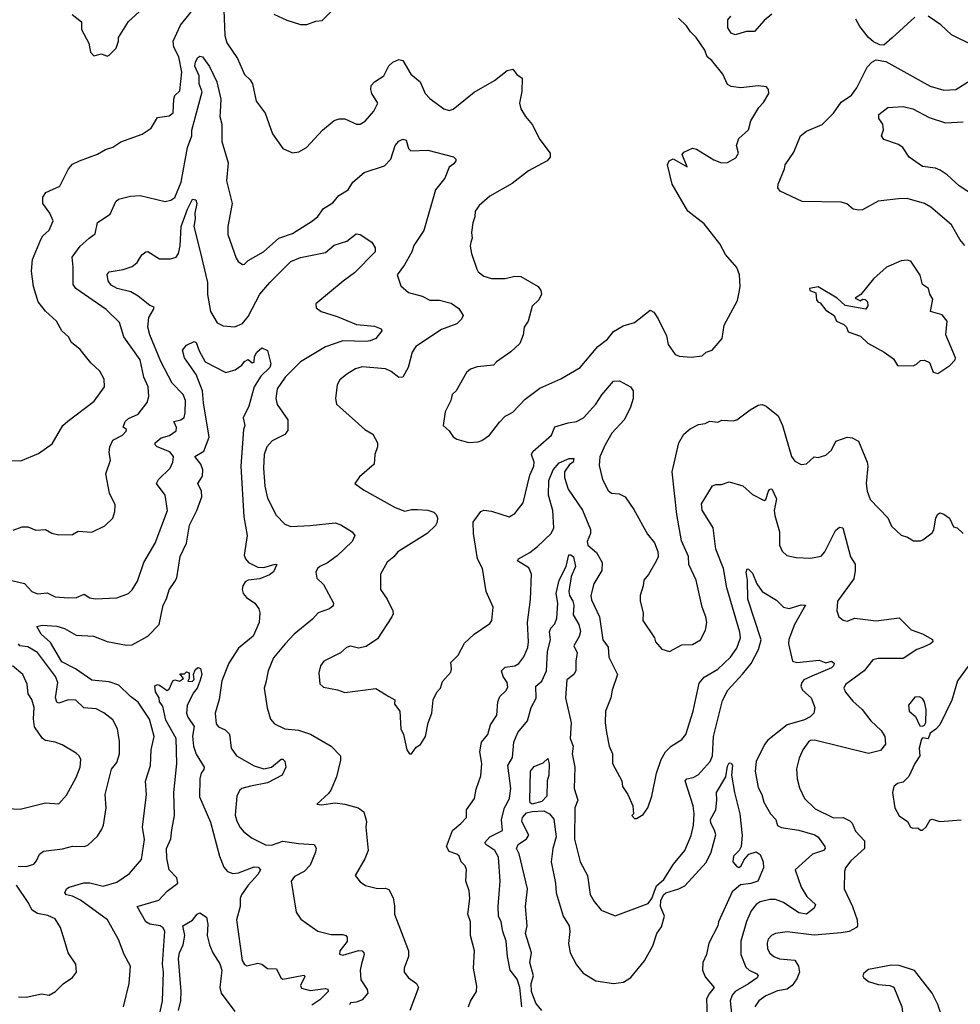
# Model space of a CAD drawing. Extents: x 1268547 to 1425625, y 515768 to 616754.
# Tile 426 of 507: x 1368662 to 1373531, y 599128 to 604226. Entities that reach past the tile are written whole.
import ezdxf

# ---------------------------------------------------------------- set-up
doc = ezdxf.new("R2010")
doc.units = 0

msp = doc.modelspace()

# ---------------------------------------------------------------- linework, layer by layer
at = {"layer": '0CON10XD'}
for points in [[(1368530, 601945), (1368667.3, 601942.7), (1368759.7, 601980.3), (1368829.7, 602030.3), (1368885.8, 602125), (1368912.1, 602147.9), (1369048.3, 602251.7), (1369100.6, 602325), (1369100, 602365), (1369076.4, 602406.4), (1369029.8, 602449.8), (1368975, 602518), (1368930, 602555), (1368914, 602585), (1368880, 602615), (1368852.9, 602665), (1368795, 602716.7), (1368758, 602765), (1368734, 602845), (1368723.1, 602925), (1368728.9, 602985), (1368770.9, 603089.1), (1368782, 603108), (1368815, 603136.2), (1368835.8, 603185), (1368817.8, 603225), (1368781.4, 603275), (1368782.1, 603307.9), (1368798.1, 603331.9), (1368870, 603365), (1368914, 603455), (1368935, 603478.8), (1368972.5, 603495), (1369065, 603529.4), (1369106.2, 603553.8), (1369145, 603566.9), (1369185, 603594.5), (1369296.4, 603633.6), (1369342.5, 603665), (1369375, 603719.2), (1369435, 603728), (1369456.1, 603743.9), (1369459.2, 603815), (1369465, 603833.3), (1369491.7, 603858.3), (1369500.8, 603955), (1369485.8, 604035), (1369460.8, 604085), (1369456.2, 604115), (1369495, 604197.5), (1369574.1, 604295.9)], [(1368933.6, 604253.6), (1368982.5, 604215), (1368982.5, 604175), (1369020, 604105), (1369028.3, 604058.3), (1369045, 604040), (1369085, 604050), (1369115, 604037.5), (1369125, 604042.5), (1369160.7, 604079.3), (1369173.3, 604115), (1369173.8, 604135), (1369225, 604216.7), (1369335, 604316.7)], [(1369718.8, 604275), (1369724.1, 604144.1), (1369735, 604107.5), (1369790, 604025), (1369825, 603943.3), (1369855.6, 603915.6), (1369867.5, 603895), (1369885.6, 603805), (1369933, 603743), (1369970, 603635), (1370025, 603560), (1370075, 603536.7), (1370107.7, 603542.3), (1370146.7, 603565), (1370230, 603655), (1370290, 603705), (1370315, 603712.9), (1370345, 603712.9), (1370405, 603686), (1370425, 603686.2), (1370449.7, 603700.3), (1370495, 603753.3), (1370516.1, 603793.9), (1370484.5, 603844.5), (1370479.2, 603865), (1370482, 603885), (1370498.8, 603905), (1370546.9, 603935), (1370573.2, 603986.8), (1370593.3, 604006.7), (1370625, 604020.9), (1370645, 604015.6), (1370687.3, 603945), (1370735, 603904.3), (1370761.4, 603845), (1370785, 603819.2), (1370857.5, 603765), (1370885, 603756.7), (1370905, 603763.8), (1371015, 603851.9), (1371119.1, 603910.9), (1371185, 603963.3), (1371215, 603970), (1371235, 603942.5), (1371263.8, 603923.8), (1371260.9, 603855), (1371249.2, 603795), (1371256.2, 603765), (1371280, 603725), (1371314.6, 603684.6), (1371355, 603606.2), (1371408, 603535), (1371408, 603515), (1371392.5, 603495), (1371295, 603443.5), (1371211.6, 603378.4), (1371095, 603312.9), (1371040, 603265), (1371020, 603235), (1371018.6, 603205), (1371006.9, 603175), (1371001.1, 603125), (1371004.4, 603095), (1370998.1, 603075), (1370994.5, 603054.5), (1371000.6, 603015), (1371027.8, 602935), (1371035, 602921.4), (1371065, 602898.1), (1371105, 602885.6), (1371175, 602886.5), (1371225, 602898.5), (1371256.2, 602896.2), (1371345.6, 602845.6), (1371360, 602825), (1371363.8, 602805), (1371348.8, 602775), (1371315, 602742.5), (1371293.8, 602665), (1371274, 602635), (1371268.8, 602595), (1371250.9, 602549.1), (1371205, 602507.1), (1371130, 602455), (1371115, 602436.7), (1371030.3, 602429.7), (1370995, 602416), (1370975, 602400), (1370921.2, 602305), (1370901.2, 602285), (1370893.3, 602255), (1370863.8, 602195), (1370853.3, 602125), (1370885, 602096.7), (1370905.8, 602065.8), (1370924.1, 602054.1), (1370985, 602036.2), (1371035, 602041.2), (1371055, 602048), (1371094.2, 602075), (1371145, 602142), (1371175, 602173.3), (1371191.7, 602181.7), (1371215, 602193.3), (1371278.3, 602261.7), (1371355, 602318.1), (1371462.4, 602367.6), (1371562.5, 602425), (1371655, 602534), (1371705, 602572), (1371735, 602612.5), (1371785, 602642), (1371845, 602658.8), (1371925, 602722), (1371945, 602711.2), (1371967.4, 602677.4), (1372009.7, 602589.7), (1372019.2, 602545), (1372055, 602493.3), (1372075, 602483.8), (1372138.3, 602478.3), (1372194, 602486), (1372215, 602504), (1372246.7, 602515), (1372298.8, 602575), (1372307.8, 602645), (1372377.2, 602772.8), (1372386.7, 602815), (1372391.4, 602845), (1372387.1, 602905), (1372373.3, 602943.3), (1372315, 603010), (1372285.8, 603065.8), (1372205, 603170), (1372120.8, 603235), (1372038.8, 603375), (1372015.7, 603475), (1372024.4, 603495), (1372045, 603506.7), (1372117.5, 603465), (1372091.4, 603528.6), (1372100.3, 603539.7), (1372145, 603561.2), (1372165, 603555.7), (1372255, 603500), (1372294.5, 603485.5), (1372325, 603486.5), (1372369.6, 603510.4), (1372382.5, 603535), (1372371.9, 603575), (1372385, 603612), (1372434.1, 603655.9), (1372447.2, 603702.8), (1372487.7, 603772.3), (1372512.3, 603797.7), (1372540, 603845), (1372537.5, 603865), (1372528.3, 603878.3), (1372485, 603883.8), (1372395, 603873.8), (1372345, 603880.8), (1372325, 603891.2), (1372301.2, 603945), (1372245.4, 604015.4), (1372220, 604035), (1372208.3, 604068.3), (1372163.6, 604133.6), (1372133.6, 604163.6), (1372113.8, 604195), (1372072, 604235)], [(1369977.5, 604255), (1370044.2, 604224.2), (1370115, 604200.8), (1370147.7, 604202.3), (1370195, 604219.2), (1370228.1, 604221.9), (1370281.2, 604275)], [(1372555, 604255.5), (1372515, 604222.9), (1372465, 604165.6), (1372425, 604164.6), (1372365, 604147.5), (1372345, 604156.2), (1372327.1, 604185), (1372328.1, 604225), (1372342.5, 604245)], [(1373295, 604240), (1373178.2, 604131.8), (1373135, 604093.8), (1373115, 604096), (1373082.4, 604112.4), (1373055, 604134.2), (1373011.3, 604191.3), (1372989.8, 604229.8)], [(1373594.5, 604094.5), (1373485, 604148.6), (1373429.8, 604199.8), (1373365, 604244.4)], [(1368627.6, 601582.4), (1368675, 601600.9), (1368705, 601600), (1368745, 601582.9), (1368795, 601585.7), (1368827.8, 601567.8), (1368865, 601558.6), (1368935, 601560), (1368965, 601578), (1369035, 601572), (1369103.3, 601605), (1369143.8, 601645), (1369155, 601680), (1369156, 601715), (1369127.5, 601775), (1369108, 601875), (1369132, 601945), (1369124.4, 601985), (1369129.1, 602015), (1369145, 602048.6), (1369195, 602074.4), (1369214, 602095), (1369215.8, 602105), (1369197.1, 602117.1), (1369207.4, 602145), (1369225, 602161.4), (1369275, 602183.1), (1369321.4, 602245), (1369330, 602275), (1369326.4, 602325), (1369304.5, 602375), (1369286.5, 602465), (1369201.5, 602585), (1369178.3, 602658.3), (1369110.5, 602725), (1368953.1, 602835), (1368938.2, 602855), (1368939.3, 602945), (1368932.9, 602997.1), (1368975, 603054.4), (1369021.4, 603095), (1369053, 603117), (1369065, 603176), (1369131.1, 603218.9), (1369160, 603285), (1369173.3, 603296.7), (1369235, 603312.1), (1369285, 603316.9), (1369415, 603284.3), (1369445, 603291.4), (1369465.5, 603305), (1369498.1, 603385), (1369530.9, 603565), (1369552.9, 603625), (1369553.5, 603655), (1369606.3, 603853.7), (1369590.9, 603895), (1369590.9, 603935), (1369569.5, 603985), (1369572, 604008), (1369585, 604030), (1369595, 604037.5), (1369608.8, 604035), (1369645, 603984), (1369683.1, 603905), (1369703.8, 603815), (1369700.2, 603750.2), (1369697.5, 603725), (1369708.9, 603685), (1369708.2, 603595), (1369741.1, 603485), (1369732.1, 603392.1), (1369761.4, 603275), (1369739.2, 603155), (1369740, 603115), (1369782.3, 602992.3), (1369793.3, 602975), (1369815, 602958.8), (1369825, 602960), (1369845, 602978.8), (1369924, 603025), (1370004.2, 603095), (1370075, 603118.5), (1370177.1, 603185), (1370205, 603206.9), (1370235, 603249.4), (1370282.4, 603277.6), (1370313.7, 603316.3), (1370362.5, 603345), (1370385.8, 603385), (1370445, 603435.5), (1370549.7, 603470.3), (1370582.7, 603505), (1370605, 603575.8), (1370625, 603597.5), (1370645, 603607.5), (1370662.5, 603602.5), (1370675, 603560), (1370686.8, 603546.8), (1370775, 603550), (1370907, 603517), (1370920, 603505), (1370920, 603495), (1370909.3, 603480.7), (1370885, 603462.5), (1370861.9, 603405), (1370813.8, 603345), (1370754.4, 603135), (1370702.6, 603057.4), (1370692, 603025), (1370653.2, 602956.8), (1370616, 602905), (1370635, 602847.5), (1370675, 602813.8), (1370745, 602794.4), (1370785, 602774.7), (1370835, 602773.3), (1370895, 602758.5), (1370935, 602730.8), (1370956.9, 602695), (1370948.5, 602675), (1370925, 602651.8), (1370845, 602622.3), (1370711.9, 602535), (1370693.1, 602505), (1370672.9, 602425), (1370645, 602376.2), (1370625, 602374), (1370585.4, 602405.4), (1370555, 602417.9), (1370435, 602428.1), (1370400.9, 602419.1), (1370355, 602391.2), (1370318.8, 602361.2), (1370306.2, 602335), (1370297.5, 602265), (1370302.5, 602235), (1370449.2, 602105), (1370490.7, 602080.7), (1370514.3, 602035), (1370514.3, 602015), (1370500, 601975), (1370497.5, 601925), (1370420.2, 601859.8), (1370396.7, 601825), (1370441.7, 601791.7), (1370605, 601700), (1370655, 601681.4), (1370689.8, 601690.2), (1370720.6, 601689.4), (1370775, 601686.7), (1370805, 601675.7), (1370817.5, 601665), (1370825, 601647.5), (1370823.3, 601625), (1370815, 601607.5), (1370770.8, 601565), (1370618.8, 601471.2), (1370598.8, 601445), (1370565, 601416.7), (1370529.2, 601355), (1370530, 601275), (1370563.8, 601225), (1370593.8, 601165), (1370595, 601150), (1370588, 601135), (1370515, 601021.2), (1370455, 600980), (1370415, 600971.4), (1370375, 600983.1), (1370354.5, 600975.5), (1370322.3, 600947.7), (1370236.7, 600905), (1370219.7, 600880.3), (1370210, 600845), (1370215, 600787.5), (1370235, 600770), (1370306.5, 600756.5), (1370345, 600742.9), (1370505, 600762.5), (1370572, 600722), (1370603.8, 600705), (1370602.3, 600682.3), (1370629.2, 600645), (1370634.3, 600554.3), (1370648, 600525), (1370666.4, 600446.4), (1370680, 600425), (1370690, 600425), (1370715, 600460), (1370736.4, 600473.6), (1370763.3, 600515), (1370776, 600585), (1370796, 600635), (1370802, 600705), (1370821.2, 600745), (1370840, 600765), (1370850.3, 600799.7), (1370893, 600847), (1370897.5, 600865), (1370892.9, 600897.1), (1370932, 600935), (1370965, 600998.8), (1371015, 601044), (1371095, 601100), (1371106, 601115), (1371112.5, 601185), (1371077.3, 601265), (1371056.9, 601385), (1371031.1, 601435), (1371011.5, 601565), (1371010, 601625), (1371049.5, 601680.5), (1371065, 601687.5), (1371105, 601681.9), (1371195, 601652.9), (1371225, 601669.2), (1371267.8, 601725), (1371302.5, 601867.5), (1371323.5, 601915), (1371324.5, 601935), (1371312.1, 601975), (1371318.7, 601991.3), (1371415, 602074.5), (1371432.3, 602117.7), (1371500.9, 602139.1), (1371545, 602146), (1371581.1, 602165), (1371643.6, 602235), (1371675, 602284.4), (1371735, 602354.3), (1371766.4, 602356.4), (1371823.8, 602325), (1371836.9, 602305), (1371837.3, 602265), (1371822.2, 602215), (1371791.5, 602155), (1371727.5, 602085), (1371691.8, 602025), (1371665, 601962.5), (1371661.7, 601918.3), (1371679.2, 601845), (1371707.7, 601787.7), (1371725, 601774), (1371765, 601771.4), (1371795.8, 601755), (1371840.2, 601690.2), (1371912.1, 601562.1), (1371947.8, 601517.8), (1371965, 601472.5), (1371967.1, 601445), (1371956.8, 601423.2), (1371916.6, 601353.4), (1371892, 601325), (1371890, 601295), (1371874, 601245), (1371874, 601215), (1371888.6, 601155), (1371888, 601115), (1371948, 601025), (1371953.8, 601005), (1371986.1, 600966.1), (1372025.9, 600954.1), (1372090.3, 600989.7), (1372145, 600990.6), (1372185.8, 601015), (1372212.5, 601065), (1372219.2, 601105), (1372214.2, 601134.2), (1372194, 601185), (1372164.3, 601325), (1372126, 601405), (1372123.6, 601446.4), (1372087.9, 601527.9), (1372063.9, 601665), (1372039.2, 601885), (1372074.2, 602035.8), (1372100.3, 602079.7), (1372132.3, 602107.7), (1372175, 602130), (1372210, 602135), (1372235, 602146.7), (1372275, 602142.5), (1372297, 602153), (1372355, 602148.8), (1372375, 602153.8), (1372443, 602207), (1372485, 602230), (1372505, 602233.3), (1372525.8, 602225.8), (1372588.8, 602175), (1372610.8, 602125), (1372657.1, 601965), (1372675, 601940.8), (1372706.4, 601923.6), (1372735, 601926.7), (1372775, 601962.5), (1372795, 601960), (1372835, 601971.2), (1372865, 601997.5), (1372886.1, 602043.9), (1372945, 602064.5), (1372972, 602062), (1373003.4, 602043.4), (1373049.5, 601935), (1373052.7, 601915), (1373043.6, 601825), (1373048.9, 601785), (1373065, 601742.5), (1373155, 601646.7), (1373175, 601603.8), (1373225, 601556.7), (1373257, 601547), (1373288.3, 601528.3), (1373325, 601527.5), (1373337, 601533), (1373385, 601570), (1373393.3, 601585), (1373404.2, 601645.8), (1373413.3, 601665), (1373425, 601672.5), (1373445, 601666.7), (1373475, 601646), (1373495, 601600), (1373515, 601596), (1373545, 601566.2)], [(1373555, 603057.5), (1373529.1, 603089.1), (1373486, 603165), (1373378, 603255), (1373345, 603274), (1373255, 603301.2), (1373210.5, 603299.5), (1373105, 603286.2), (1373025, 603242), (1373005, 603240), (1372976.1, 603246.1), (1372942.7, 603272.7), (1372915, 603281.4), (1372712.5, 603285), (1372598.7, 603338.7), (1372586, 603355), (1372587.5, 603375), (1372621.2, 603455), (1372624.2, 603475), (1372668.9, 603541.1), (1372703.6, 603625), (1372735, 603649.1), (1372815.9, 603684.1), (1372875, 603742), (1372915, 603800), (1372967.1, 603835), (1372996.1, 603873.9), (1373049.3, 603980.7), (1373073, 604007), (1373095, 604018), (1373145, 604010), (1373375, 603881.9), (1373445, 603860.8), (1373507.5, 603865), (1373615, 603932)], [(1373604, 603314), (1373525.3, 603365.3), (1373462.9, 603422.9), (1373426.7, 603446.7), (1373402.9, 603457.1), (1373335, 603467.1), (1373266.2, 603515), (1373233.9, 603563.9), (1373210.7, 603580.7), (1373135, 603606.7), (1373123.8, 603625), (1373133.6, 603656.4), (1373130, 603685), (1373108.8, 603715), (1373108.8, 603735), (1373155, 603771.1), (1373235, 603777.8), (1373285, 603764.1), (1373370.5, 603720.5), (1373455, 603692.5), (1373545, 603698)], [(1368495, 601352.5), (1368687.1, 601307.1), (1368725.5, 601265.5), (1368753.6, 601253.6), (1368805, 601258.9), (1368845, 601238.1), (1368915, 601232.5), (1368956.4, 601233.6), (1368995, 601252), (1369025, 601232), (1369052.3, 601227.7), (1369165, 601231.9), (1369224.5, 601255.5), (1369245, 601274), (1369271.1, 601318.9), (1369305, 601416.2), (1369363.3, 601515), (1369427.5, 601685), (1369415.6, 601765), (1369369.4, 601825), (1369380.6, 601845), (1369441.5, 601905), (1369454.5, 601935), (1369457.7, 601965), (1369439, 601989), (1369374.5, 602015), (1369363.8, 602025), (1369363.9, 602035), (1369395, 602061.2), (1369436.9, 602073.1), (1369471.8, 602098.2), (1369474.6, 602115), (1369460, 602145), (1369495.7, 602154.3), (1369512.7, 602167.3), (1369518.7, 602191.3), (1369519.7, 602255), (1369507.5, 602285), (1369450.8, 602345), (1369393.4, 602456.6), (1369335.4, 602595), (1369326.2, 602635), (1369330.4, 602685), (1369355.5, 602725), (1369357.3, 602737.3), (1369335, 602746), (1369275, 602795.6), (1369238, 602818), (1369166.7, 602835), (1369135, 602851.9), (1369120.6, 602875), (1369115, 602907.5), (1369125, 602920.8), (1369197.6, 602932.4), (1369245, 602948.6), (1369270.2, 602969.8), (1369295, 603009.2), (1369315, 603024.3), (1369325, 603025.7), (1369385, 602987.3), (1369442.2, 602987.8), (1369472.4, 602997.6), (1369483.3, 603015), (1369493.1, 603055), (1369497.4, 603155), (1369530.2, 603245), (1369556.6, 603296.6), (1369573.1, 603293.1), (1369578.7, 603275), (1369568.2, 603225), (1369570.3, 603195), (1369563.4, 603155), (1369595, 603033.3), (1369634.7, 602865), (1369634.2, 602804.2), (1369649.5, 602715), (1369685, 602656), (1369715, 602640.6), (1369775, 602635.5), (1369815, 602653.5), (1369845, 602690), (1369905, 602804.4), (1369956.4, 602865), (1370065, 602973.8), (1370115.6, 602995.6), (1370245, 603021.4), (1370290.3, 603059.7), (1370355, 603079.2), (1370403.2, 603116.8), (1370425, 603114), (1370484.6, 603075), (1370502.7, 603045), (1370502.2, 603025), (1370395, 602916.2), (1370336.8, 602873.2), (1370194.2, 602755), (1370196.2, 602735), (1370222.5, 602715), (1370305, 602690.3), (1370405, 602648.2), (1370499.1, 602639.1), (1370533.3, 602625), (1370536, 602615), (1370505, 602575.6), (1370475.9, 602564.1), (1370455, 602560), (1370335, 602563.8), (1370245, 602531.9), (1370115.7, 602454.3), (1370036.2, 602375), (1369994.5, 602315), (1369987.5, 602265), (1369995, 602233.3), (1370050, 602155), (1370050.5, 602099.5), (1370035, 602078.9), (1369969.4, 602045), (1369942.2, 602015), (1369927.9, 601975), (1369924.6, 601904.6), (1369931.2, 601811.2), (1369945, 601748.8), (1369990.2, 601660.2), (1370035, 601614.2), (1370065, 601602.9), (1370165, 601606.4), (1370295, 601621.5), (1370325, 601610.6), (1370383.3, 601575), (1370396, 601555), (1370382.2, 601525), (1370305, 601450), (1370255, 601413.8), (1370215.8, 601395), (1370204.3, 601385), (1370195.8, 601365), (1370200, 601335), (1370235, 601301.2), (1370286.9, 601205), (1370285, 601191.2), (1370265, 601175.5), (1370206.9, 601155), (1370177.7, 601122.3), (1370083.3, 601045), (1370036.7, 600995), (1369975, 600922), (1369948.2, 600855), (1369935.6, 600795)], [(1373415, 602394.4), (1373477.1, 602435), (1373503.8, 602465), (1373506, 602475), (1373456, 602595), (1373462.3, 602665), (1373437.4, 602697.4), (1373376.2, 602716.2), (1373388.6, 602778.6), (1373372.5, 602805), (1373366, 602835), (1373336, 602856), (1373322.7, 602902.7), (1373275, 602976.2), (1373255, 602982), (1373225, 602977.1), (1373148, 602945), (1373082, 602885), (1373016.7, 602803.3), (1372987.5, 602785), (1373015, 602770), (1373025, 602780), (1373038.3, 602778.3), (1373050, 602765), (1373052.5, 602745), (1373041.7, 602728.3), (1372935, 602746.7), (1372894.1, 602784.1), (1372795, 602842.5), (1372750, 602835), (1372752.5, 602825), (1372782.5, 602812.5), (1372786, 602775), (1372793.8, 602765), (1372805, 602760), (1372835, 602722), (1372877.5, 602695), (1372890.8, 602665), (1372928.5, 602648.5), (1372941.2, 602635), (1372950.9, 602610.9), (1373015, 602587.5), (1373051.7, 602551.7), (1373137.5, 602505), (1373185, 602470), (1373206.4, 602436.4), (1373286.4, 602433.6), (1373305, 602442.5), (1373325, 602462.5), (1373345, 602463.3), (1373370.7, 602450.7), (1373390.5, 602400.5), (1373415, 602394.4)], [(1369200, 599115), (1369229.6, 599235), (1369235.5, 599325), (1369203.4, 599385), (1369173, 599463), (1369116.1, 599566.1), (1368977.2, 599667.2), (1368935, 599687.8), (1368904, 599694), (1368895.8, 599705), (1368904.2, 599725), (1368918.8, 599735), (1368993.4, 599756.6), (1369025, 599757.3), (1369095, 599739.3), (1369165, 599759.5), (1369230.8, 599805), (1369292.4, 599877.6), (1369308, 599982), (1369297.9, 600045), (1369318.9, 600215), (1369313.6, 600283.6), (1369339.1, 600365), (1369342.1, 600445), (1369357.9, 600515), (1369333.6, 600603.6), (1369275, 600692.3), (1369235, 600721.2), (1369175, 600779.7), (1369125, 600797.5), (1369035, 600806.8), (1368951.1, 600865), (1368880.5, 600900.5), (1368821.5, 601001.5), (1368772.9, 601045), (1368750, 601085), (1368778, 601092), (1368855, 601085.3), (1368893.5, 601073.5), (1368955, 601039.6), (1369043.4, 601033.4), (1369115, 601007.1), (1369215, 600987.9), (1369245, 600989.2), (1369325.7, 601034.3), (1369384.5, 601095), (1369404, 601195), (1369422, 601228), (1369435, 601274), (1369465, 601318.1), (1369475, 601336.2), (1369493.6, 601446.4), (1369526.2, 601515), (1369540.4, 601609.6), (1369578.8, 601685), (1369604.6, 601755), (1369602.5, 601785), (1369583.6, 601825), (1369607.7, 601862.3), (1369610.9, 601895), (1369599, 601925), (1369569.5, 601965), (1369615, 601992.4), (1369642.4, 602065), (1369612.9, 602242.9), (1369608.8, 602305), (1369575, 602390), (1369514.5, 602475), (1369504.4, 602515.6), (1369525, 602541.2), (1369565, 602560), (1369575, 602555.7), (1369591.1, 602511.1), (1369622.5, 602455), (1369729.3, 602399.3), (1369777, 602413), (1369811.7, 602438.3), (1369825, 602456.7), (1369845, 602467.5), (1369865, 602450), (1369875, 602453.3), (1369877.5, 602482.5), (1369888.8, 602505), (1369915, 602528.1), (1369944.3, 602514.3), (1369962.9, 602445), (1369956.9, 602425), (1369909.8, 602380.2), (1369875.7, 602325), (1369847.8, 602225), (1369818, 602165), (1369828.1, 602125), (1369820.6, 602105), (1369807.6, 601915), (1369822.8, 601652.8), (1369838.7, 601555), (1369823.9, 601453.9), (1369830.5, 601435), (1369846.3, 601416.3), (1369895, 601390.9), (1369925, 601389.4), (1369985, 601407.8), (1369993.3, 601405), (1369975, 601368.1), (1369955, 601352.5), (1369905, 601331.6), (1369845, 601323.6), (1369830, 601315), (1369817.5, 601295), (1369814.3, 601275), (1369819.2, 601255), (1369835.7, 601235), (1369879.4, 601205), (1369899.1, 601175), (1369905.7, 601154.3), (1369902.5, 601105), (1369870, 601035), (1369795, 600972.9), (1369745.3, 600894.7), (1369707.8, 600802.2), (1369694.6, 600705.4), (1369674.5, 600635.5), (1369679.7, 600579.7), (1369691.2, 600565), (1369725, 600548.6), (1369747.3, 600527.3), (1369757.1, 600455), (1369784.6, 600414.6), (1369875, 600362.5), (1369925, 600347.2), (1369964.8, 600355.2), (1370015, 600397.5), (1370025, 600398), (1370035, 600387.5), (1370040, 600355), (1370020, 600315), (1369945.6, 600274.4), (1369857.2, 600257.2)], [(1370985.6, 599115), (1370995.5, 599144.5), (1371025.8, 599194.2), (1371028.9, 599221.1), (1371011.8, 599315), (1371017.1, 599405), (1370996.4, 599485), (1370996.2, 599555), (1370980.9, 599595), (1370992.1, 599675), (1370989.1, 599715), (1370972.2, 599765), (1370975.6, 599825.6), (1370967.5, 599845), (1370948, 599865), (1370937.5, 599895), (1370925, 599905.7), (1370885, 599919.4), (1370870.5, 599945), (1370902.4, 600027.6), (1370945.3, 600064.7), (1370975.7, 600095), (1370974.3, 600135), (1371016.9, 600193.1), (1371025, 600242.5), (1371048.2, 600311.8), (1371054.5, 600375), (1371044.6, 600435), (1371052.3, 600485), (1371085.6, 600525), (1371098.6, 600575), (1371132.5, 600625), (1371136.5, 600693.5), (1371147.7, 600722.3), (1371178.3, 600751.7), (1371189.3, 600770.7), (1371186, 600795), (1371163.9, 600825), (1371155.6, 600855), (1371175, 600872.9), (1371225, 600881.3), (1371245, 600892.5), (1371272.2, 600927.8), (1371292.7, 600975), (1371296.6, 601005), (1371289.8, 601105), (1371306.6, 601223.4), (1371311.5, 601355), (1371297.2, 601387.2), (1371238.6, 601425), (1371244, 601435), (1371302.5, 601467.5), (1371342.2, 601497.8), (1371413.6, 601565), (1371427.5, 601595), (1371421.7, 601685), (1371398.6, 601765), (1371400.5, 601839.5), (1371424.2, 601895.8), (1371455, 601931.8), (1371505.8, 601955), (1371530, 601955), (1371526.5, 601935), (1371507.6, 601922.4), (1371482.9, 601885), (1371481.8, 601855), (1371501.2, 601795), (1371575, 601687.5), (1371616.2, 601586.2), (1371617.5, 601565), (1371598.8, 601525), (1371602.7, 601505), (1371647.3, 601467.3), (1371677.1, 601415), (1371674.6, 601375), (1371634.4, 601305), (1371618.2, 601245), (1371622.4, 601222.4), (1371663.4, 601135), (1371681.1, 601015), (1371707.9, 600977.9), (1371711.8, 600925), (1371756.4, 600835), (1371728.6, 600755), (1371721.9, 600715), (1371694.2, 600645), (1371692.5, 600585), (1371700, 600535), (1371712.9, 600465), (1371730.6, 600425), (1371730.8, 600375), (1371778.8, 600285), (1371782.9, 600255), (1371810, 600215), (1371835.9, 600155.9), (1371840, 600115), (1371830, 600105), (1371845, 600090), (1371855, 600090), (1371888.8, 600111.2), (1371913.9, 600146.1), (1371934, 600205), (1371957.8, 600325), (1371982.2, 600395), (1372004.4, 600435), (1372035, 600464.2), (1372090.3, 600499.7), (1372110, 600525), (1372147.9, 600645), (1372179.3, 600790.7), (1372205, 600821.2), (1372275, 600864), (1372341.2, 600925), (1372375, 600971.4), (1372393.5, 601025), (1372389.7, 601055), (1372322.9, 601285), (1372304.7, 601385), (1372264.7, 601485), (1372251.2, 601595), (1372195, 601686.2), (1372191.1, 601718.9), (1372247.7, 601812.3), (1372265, 601820), (1372295, 601818.8), (1372335, 601833.8), (1372405, 601812), (1372455, 601767.5), (1372515, 601736), (1372525, 601741.2), (1372538, 601785), (1372545, 601795.5), (1372555, 601797.5), (1372579.5, 601745), (1372567.3, 601685), (1372570.5, 601659.5), (1372594.5, 601575), (1372595.7, 601505), (1372608.6, 601475), (1372632.2, 601452.2), (1372681.3, 601441.3), (1372755, 601437.3), (1372810.7, 601449.3), (1372829.6, 601470.4), (1372885, 601582), (1372905, 601598.8), (1372922.5, 601595), (1372961.9, 601445), (1372986.2, 601406.2), (1372986.9, 601375), (1372979.1, 601330.9), (1372894.4, 601215), (1372891.4, 601165), (1372902, 601135), (1372925, 601117.1), (1372945, 601112.5), (1372985, 601127.9), (1373095, 601112.8), (1373215, 601129.2), (1373276.4, 601066.4), (1373335, 601046.1), (1373387.5, 601017.5), (1373387.9, 601005), (1373376.7, 600995), (1373335, 600975.7), (1373305.7, 600964.3), (1373235, 600918.8), (1373105, 600917.8), (1373078.6, 600911.4), (1373033.8, 600855), (1372935.8, 600784.2), (1372928, 600765), (1372936, 600745), (1372975, 600698.1), (1373022.5, 600655), (1373067.3, 600595), (1373120.9, 600545), (1373140, 600515), (1373143.1, 600475), (1373117.5, 600442.5), (1373055, 600427.4), (1372776.5, 600496.5), (1372755.7, 600494.3), (1372745, 600486.6), (1372715.4, 600445), (1372697.6, 600402.4), (1372682.5, 600347.5), (1372685.8, 600295), (1372699.1, 600249.1), (1372725, 600193.8), (1372780.4, 600140.4), (1372875, 600092.9), (1372925, 600094.6), (1372958.8, 600078.8), (1372971.1, 600065), (1372988.7, 600025), (1373035.5, 599975), (1373035, 599934.3), (1372965, 599870.6), (1372937.3, 599835), (1372931.5, 599815), (1372930, 599725), (1372973.2, 599635), (1372997.5, 599565), (1372999.2, 599535), (1372993.3, 599525), (1372955, 599505.5), (1372915, 599498.7), (1372775, 599485.3), (1372635, 599502.7), (1372575, 599494.5), (1372554.3, 599485), (1372537.1, 599465), (1372530.9, 599445), (1372533.5, 599415), (1372545, 599393.1), (1372565.8, 599375), (1372595, 599363.1), (1372675, 599355.7), (1372693.6, 599325), (1372697.7, 599295), (1372685, 599260), (1372660.6, 599225), (1372635, 599206.7), (1372585, 599197.3), (1372525, 599171.8), (1372487.3, 599145), (1372466.9, 599115)], [(1371261.5, 599115), (1371250.4, 599215), (1371237.7, 599257.7), (1371201.1, 599305), (1371186.7, 599375), (1371179.4, 599455), (1371162.1, 599505), (1371154.6, 599554.6), (1371141.2, 599585), (1371138.2, 599635), (1371148.5, 599765), (1371139.9, 599889.9), (1371121.8, 599925), (1371074.5, 599955), (1371068.9, 599965), (1371095, 599994.3), (1371161.5, 600028.5), (1371155.4, 600085), (1371170.7, 600145), (1371185, 600168.8), (1371198.1, 600195), (1371204, 600245), (1371189, 600365), (1371213.8, 600406.2), (1371219.2, 600485), (1371240.8, 600535), (1371290.5, 600595), (1371309.5, 600665), (1371336.3, 600713.7), (1371333.8, 600775), (1371365, 600800.9), (1371388.6, 600855), (1371394.4, 600955), (1371410.3, 601015), (1371404.2, 601055.8), (1371411.8, 601075), (1371432.7, 601097.3), (1371441.9, 601128.1), (1371448.3, 601205), (1371438.7, 601255), (1371455.2, 601325), (1371490.3, 601395), (1371504.6, 601455.4), (1371515, 601456.1), (1371528.7, 601445), (1371538.2, 601395), (1371516, 601344), (1371505.2, 601265), (1371508.2, 601245), (1371525.6, 601215), (1371530, 601195), (1371526.4, 601145), (1371557, 601095), (1371565, 601057.5), (1371557.9, 601032.1), (1371531.2, 600985), (1371547.3, 600947.3), (1371540, 600905), (1371541.4, 600855), (1371530.8, 600835), (1371495, 600807.5), (1371487.1, 600715), (1371516.1, 600585), (1371511.7, 600505), (1371527.4, 600465), (1371521.6, 600425), (1371536.1, 600356.1), (1371532.9, 600245), (1371550.8, 600185), (1371535.3, 600145), (1371533.7, 599983.7), (1371562.5, 599865), (1371601.9, 599795), (1371615.7, 599695.7), (1371635, 599660), (1371672, 599615), (1371745, 599586.2), (1371915, 599649.1), (1371934.5, 599675), (1371958.9, 599741.1), (1371996.2, 599775), (1372045.7, 599854.3), (1372105.3, 599924.7), (1372138.1, 600001.9), (1372149.5, 600055), (1372152.7, 600115), (1372148.9, 600155), (1372106.5, 600285), (1372114.7, 600295.3), (1372148.3, 600301.7), (1372174.7, 600315.3), (1372236.7, 600385), (1372248.2, 600415), (1372254.2, 600515), (1372299.4, 600700.6), (1372328.2, 600755), (1372403, 600837), (1372448.1, 600891.9), (1372485.9, 600965), (1372500, 601015), (1372431.4, 601225), (1372430, 601325), (1372421.6, 601365), (1372427.7, 601382.3), (1372435, 601381.9), (1372455, 601360.8), (1372478.5, 601305), (1372505, 601265.5), (1372579.8, 601219.8), (1372615, 601184.2), (1372645, 601177.5), (1372706.4, 601196.4), (1372729.2, 601195), (1372672.9, 601095), (1372643.2, 601016.8), (1372641.9, 600995), (1372663.1, 600905), (1372685, 600897.5), (1372800.3, 600910.3), (1372835, 600896), (1372865, 600905.6), (1372877.5, 600895), (1372875, 600880.4), (1372865, 600869.4), (1372762.9, 600827.1), (1372721.3, 600808.7), (1372710.4, 600795), (1372705.5, 600775), (1372713.5, 600755), (1372758.5, 600715), (1372777.9, 600665), (1372773.1, 600635), (1372754.2, 600615.7), (1372725, 600601.8), (1372635, 600575.3), (1372535, 600496.4), (1372517.2, 600472.8), (1372473.4, 600385), (1372468.5, 600335), (1372485, 600250), (1372503.6, 600215), (1372513.8, 600175), (1372548.2, 600115), (1372575.7, 600085), (1372585, 600053.1), (1372603.2, 600043.2), (1372695, 600028.8), (1372777.3, 600005), (1372795, 599993.9), (1372830, 599945), (1372832.1, 599935), (1372822.2, 599925), (1372765.4, 599905), (1372675.6, 599825), (1372706.8, 599735), (1372736.6, 599686.6), (1372781.4, 599645), (1372774, 599625), (1372735.4, 599594.6), (1372695, 599601.2), (1372615.7, 599655.7), (1372575, 599669.8), (1372545, 599671.2), (1372495, 599658.5), (1372474.4, 599645), (1372448.1, 599611.9), (1372425, 599556.2), (1372395.3, 599455), (1372394, 599385), (1372420.5, 599320.5), (1372437.8, 599305), (1372478.5, 599285), (1372484.5, 599275), (1372478.8, 599265), (1372435, 599234.2), (1372365.9, 599194.1), (1372350.8, 599175), (1372339.7, 599145), (1372348.2, 599065)], [(1368655, 599842.5), (1368695, 599841.4), (1368735, 599854), (1368749.3, 599870.7), (1368763.9, 599906.1), (1368785, 599921.4), (1368883, 599933), (1368935, 599946.4), (1368995, 599944.5), (1369015, 599952.2), (1369065, 599999.2), (1369086.5, 600035), (1369095.6, 600055.6), (1369108.9, 600145), (1369104.6, 600215), (1369137.3, 600345), (1369165, 600380), (1369179.2, 600425), (1369179.4, 600489.4), (1369167.8, 600555), (1369145, 600600.8), (1369097.8, 600637.8), (1369058.5, 600658.5), (1368993.4, 600663.4), (1368952.4, 600702.4), (1368915, 600704.7), (1368865, 600686.9), (1368855, 600692.9), (1368848.2, 600715), (1368859.2, 600795), (1368847.8, 600825), (1368755, 600949.5), (1368705, 600979.5), (1368662.3, 600985), (1368656.5, 600995)], [(1368595, 600141.1), (1368665, 600138.6), (1368795, 600171.9), (1368865, 600165.8), (1368905, 600210.8), (1368955, 600302), (1368974.3, 600355), (1368978.6, 600395), (1368969.2, 600415), (1368955, 600427.5), (1368881.1, 600471.1), (1368846.1, 600486.1), (1368795, 600494.6), (1368779.5, 600505), (1368738.9, 600565), (1368733.1, 600606.9), (1368737.1, 600665), (1368725, 600706), (1368705.6, 600735), (1368700.5, 600785), (1368678.9, 600835), (1368625, 600881.2)], [(1369383.9, 599065), (1369400.6, 599145), (1369405.8, 599295), (1369401.9, 599335), (1369412.9, 599505), (1369404.3, 599524.3), (1369390, 599535), (1369335, 599543.3), (1369315.2, 599555.2), (1369270, 599635), (1369382.1, 599667.9), (1369425, 599713.8), (1369481.1, 599755), (1369475, 599782), (1369435.8, 599825), (1369422.9, 599885), (1369422.7, 599935), (1369443.8, 599985), (1369449, 600031), (1369462.9, 600105), (1369459.8, 600225), (1369475.8, 600375), (1369471.9, 600505), (1369419.2, 600599.2), (1369402.4, 600672.4), (1369385.5, 600695), (1369383.9, 600715), (1369364.6, 600745.4), (1369362.3, 600777.7), (1369375, 600783.3), (1369385, 600780), (1369425, 600752.5), (1369435, 600760), (1369455, 600802.5), (1369465, 600807.5), (1369489.3, 600800.7), (1369510, 600815), (1369491.7, 600838.3), (1369515, 600840), (1369525, 600850), (1369540, 600845), (1369540, 600815), (1369531.7, 600801.7), (1369555, 600800), (1369565, 600810), (1369562.5, 600835), (1369570.9, 600859.1), (1369585, 600872.5), (1369597.3, 600867.3), (1369604.7, 600835), (1369595, 600801.2), (1369580.9, 600765), (1369560.6, 600739.4), (1369529.2, 600675), (1369525.7, 600635.7), (1369532.5, 600615), (1369565, 600567.1), (1369556.3, 600516.4), (1369562.4, 600465), (1369575, 600423.1), (1369617.1, 600355), (1369615.4, 600344.6), (1369601.2, 600325), (1369593.8, 600296.2), (1369592, 600202), (1369650.3, 600070.3), (1369696.9, 599895), (1369718.1, 599838.1), (1369737.5, 599815), (1369765, 599805.4), (1369795, 599808), (1369875, 599839.7), (1369897.3, 599837.3), (1369907.8, 599825), (1369895, 599800), (1369844.2, 599745), (1369810.7, 599695), (1369803.8, 599675), (1369802.5, 599635), (1369783.5, 599565), (1369813.5, 599355), (1369825, 599334), (1369837, 599327), (1369895, 599341.5), (1369915, 599335.5), (1369945, 599313.6), (1369991.9, 599311.9), (1370014.2, 599265), (1370025, 599258.6), (1370125, 599277.7), (1370135, 599278.1), (1370138.1, 599271.9), (1370115.6, 599225), (1370120.8, 599210.8), (1370165, 599199.5), (1370245, 599210.5), (1370256.7, 599206.8), (1370258.1, 599195), (1370215, 599151.5), (1370175, 599123.9)], [(1373585, 600897.1), (1373516.3, 600803.7), (1373487.8, 600702.2), (1373424.3, 600575.7), (1373405, 600552.5), (1373375, 600532.5), (1373365, 600502.5), (1373335, 600507.5), (1373329.3, 600500.7), (1373318, 600455), (1373322, 600415), (1373296.2, 600375), (1373265, 600307.5), (1373235, 600278.8), (1373205, 600271.2), (1373186, 600255), (1373180, 600225), (1373192, 600145), (1373215, 600103.8), (1373257.5, 600075), (1373272.5, 600045), (1373285, 600040), (1373311.7, 600041.7), (1373325, 600030), (1373335, 600030), (1373355, 600047.5), (1373375, 600082.5), (1373385, 600086.2), (1373425, 600073.8), (1373535, 600082.5)], [(1369935.6, 600795), (1369928.1, 600765), (1369942.4, 600662.4), (1369960.6, 600605), (1369980.4, 600580.4), (1370034.6, 600554.6), (1370105, 600547.9), (1370167.1, 600527.1), (1370274, 600465), (1370322, 600415), (1370322.7, 600392.7), (1370301.5, 600305), (1370273.1, 600236.9), (1370260.9, 600219.1), (1370200, 600165), (1370225, 600161.2), (1370295, 600171.4), (1370345.6, 600164.4), (1370414.7, 600144.7), (1370443.3, 600125), (1370457.1, 600075), (1370454.4, 600044.4), (1370465.6, 599925), (1370448, 599882), (1370398.8, 599795), (1370425, 599762.5), (1370452.3, 599742.3), (1370515, 599727.5), (1370555, 599730), (1370572.3, 599722.3), (1370595, 599680), (1370603, 599637), (1370601.9, 599595), (1370674.4, 599405), (1370674.4, 599375), (1370652.9, 599315), (1370652.9, 599295), (1370674.6, 599264.6), (1370715.8, 599235), (1370726.7, 599215), (1370681.8, 599095)], [(1373335, 600567.5), (1373345, 600572.5), (1373353.3, 600586.7), (1373354.4, 600655), (1373345, 600693.3), (1373335, 600711.2), (1373319.5, 600719.5), (1373295, 600717.5), (1373262.3, 600677.7), (1373266.7, 600645), (1373298.3, 600618.3), (1373320.7, 600570.7), (1373335, 600567.5)], [(1371365.1, 599095), (1371333.4, 599133.4), (1371311.2, 599195), (1371310.3, 599235), (1371322.1, 599275), (1371303.5, 599345), (1371311.5, 599395), (1371279.7, 599495), (1371288.5, 599535), (1371280.9, 599635), (1371290.6, 599725), (1371247, 599907), (1371233.3, 599935), (1371241.6, 599955), (1371285.6, 599984.4), (1371296.8, 600003.2), (1371261.6, 600075), (1371265.5, 600095), (1371285, 600118.9), (1371315, 600127), (1371375, 600130), (1371405, 600113.6), (1371426.6, 600086.6), (1371438.4, 599995), (1371421.9, 599935), (1371413, 599865), (1371435.3, 599755), (1371439.1, 599705), (1371475.5, 599585), (1371507, 599535), (1371509.6, 599505), (1371502.6, 599442.6), (1371512, 599395), (1371545, 599332.5), (1371579.5, 599289.5), (1371645, 599250), (1371735, 599235.6), (1371788.3, 599241.7), (1371825, 599266.4), (1371896.3, 599353.7), (1371938.6, 599431.4), (1371960.8, 599495), (1371985, 599529.2), (1371999.2, 599585), (1371978.8, 599635), (1371981.4, 599665), (1371994.3, 599695), (1372006.6, 599705), (1372073.5, 599725), (1372105, 599741.8), (1372215, 599862.3), (1372242.1, 599915), (1372265.1, 600004.9), (1372259.4, 600029.4), (1372239.4, 600065), (1372237.4, 600085), (1372265.5, 600135), (1372271.4, 600185), (1372268.4, 600225), (1372316.4, 600305), (1372325, 600360.8), (1372335, 600377.5), (1372345, 600376.2), (1372351.1, 600365), (1372346.2, 600315), (1372361.8, 600225), (1372390.4, 600115), (1372402.1, 600002.1), (1372396.2, 599945), (1372386.1, 599925), (1372357.6, 599895), (1372352.8, 599865), (1372375, 599841.2), (1372385, 599836.7), (1372395.8, 599844.2), (1372410, 599875), (1372436, 599905), (1372475, 599917.9), (1372495, 599903.8), (1372510, 599865), (1372512, 599835), (1372482, 599765), (1372447, 599753), (1372393.3, 599746.7), (1372350, 599710), (1372279.6, 599555), (1372275.5, 599535), (1372228.8, 599445), (1372217.9, 599385), (1372198.5, 599345), (1372196.6, 599305), (1372210.6, 599270.6), (1372257.5, 599215), (1372229.2, 599180.9), (1372217.7, 599155), (1372221.3, 599065)], [(1371315, 600163.6), (1371305, 600170.4), (1371302.2, 600185), (1371306.7, 600335), (1371325, 600358.9), (1371372.1, 600377.9), (1371395, 600400), (1371402.9, 600372.9), (1371400.4, 600315), (1371391.8, 600285), (1371390, 600205), (1371365, 600177.9), (1371315, 600163.6)], [(1369857.2, 600257.2), (1369812.5, 600245), (1369800.6, 600235), (1369786.9, 600205), (1369777.4, 600107.4), (1369786, 600076), (1369804.1, 600044.1), (1369821.8, 600021.8), (1369865, 599987.8), (1369935, 599953.8), (1369965, 599952.2), (1370025, 599973.1), (1370105, 599960), (1370186.7, 599955), (1370195.9, 599935.9), (1370194, 599915), (1370165, 599848.8), (1370135, 599816), (1370085, 599790), (1370068, 599765), (1370092.5, 599605), (1370118, 599568), (1370205, 599506.9), (1370275, 599489.1), (1370335, 599490), (1370350.8, 599485), (1370357.8, 599475), (1370357.2, 599452.8), (1370318.8, 599405), (1370317, 599387), (1370335, 599382.9), (1370415, 599406.5), (1370435, 599404.2), (1370444.2, 599395), (1370444.4, 599385), (1370431.8, 599338.2), (1370424.6, 599304.6), (1370428.2, 599255), (1370460, 599205), (1370463.3, 599185), (1370435, 599150.5), (1370405, 599138.1), (1370374.2, 599135.8), (1370368.8, 599125)], [(1368655.9, 599165.9), (1368695, 599164.4), (1368775, 599182.9), (1368815, 599175.6), (1368847.5, 599195), (1368886.6, 599233.4), (1368935, 599266.2), (1368955.8, 599295), (1368951.9, 599335), (1368913.3, 599395), (1368895, 599453.3), (1368872.5, 599525), (1368845, 599570), (1368807.3, 599587.3), (1368755, 599597.3), (1368726.1, 599616.1), (1368706.5, 599655), (1368645.4, 599745)], [(1369483.7, 599095), (1369495.6, 599145), (1369498.3, 599195), (1369483.8, 599365), (1369489, 599395), (1369507.8, 599435), (1369516.4, 599485), (1369505.7, 599535), (1369556.9, 599563.1), (1369580.7, 599595), (1369595, 599601), (1369629.8, 599579.8), (1369636.4, 599543.6), (1369633.3, 599485), (1369644, 599435), (1369661.5, 599395), (1369697.7, 599337.7), (1369708.6, 599305), (1369697.6, 599215), (1369705.3, 599185), (1369775, 599090.4)], [(1373305, 599030), (1373375, 599033.8), (1373398.3, 599041.7), (1373425, 599062.5), (1373428.8, 599085), (1373415, 599127.5), (1373385.7, 599185.7), (1373293.6, 599303.6), (1373215, 599328.8), (1373175, 599330), (1373055, 599308), (1373031.2, 599288.8), (1373026.7, 599275), (1373031.2, 599265), (1373056.1, 599246.1), (1373105, 599231.2), (1373166.1, 599226.1), (1373186.4, 599216.4), (1373227.5, 599115), (1373233.3, 599075), (1373263.9, 599043.9), (1373305, 599030)]]:
    msp.add_lwpolyline(points, dxfattribs=at)

doc.saveas('drawing.dxf')
